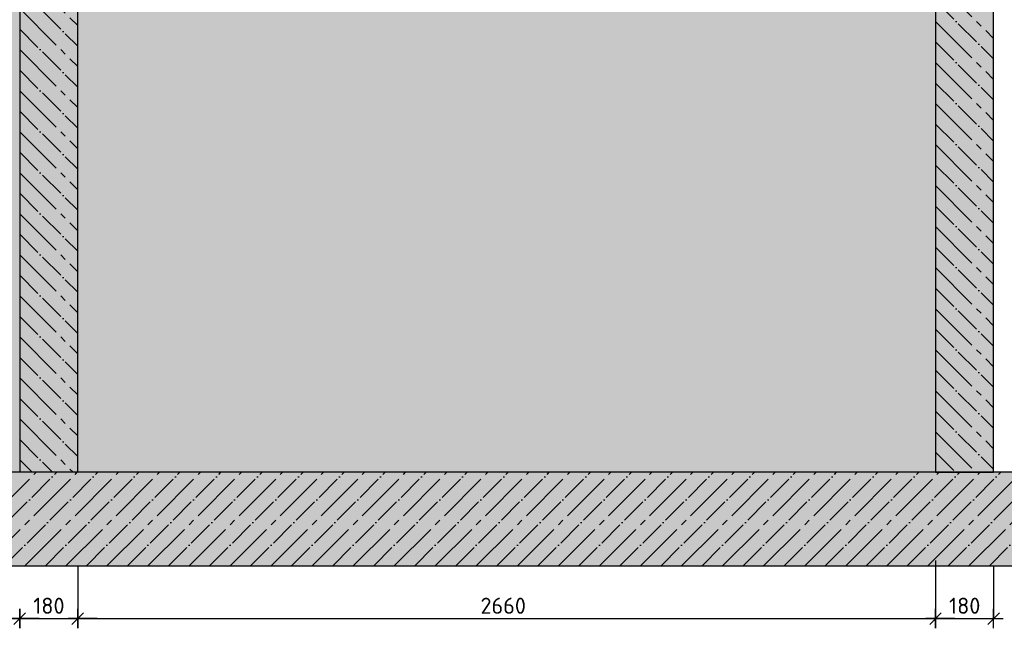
# Model space of a CAD drawing. Header units: millimetres. Extents: x 40580 to 559114, y -343730 to 81020.
# Tile 683 of 686: x 535768 to 551035, y -57991 to -48552. Entities that reach past the tile are written whole.
import ezdxf

# ---------------------------------------------------------------- set-up
doc = ezdxf.new("R2010")
doc.units = ezdxf.units.MM
doc.linetypes.add('______11', pattern=[500, 400, -50, 0, -50])
doc.linetypes.add('______5', pattern=[1100, 800, -100, 100, -100])
for name, color, linetype in [('____________', 7, 'Continuous'), ('________________', 7, 'Continuous'), ('_______________________1', 7, 'Continuous'), ('ФВ-2', 7, 'Continuous')]:
    doc.layers.add(name, color=color, linetype=linetype)
doc.layers.add('Standard', color=7, linetype='Continuous', lineweight=25)
doc.styles.add('ISOCPEUR', font='isocpeur.ttf')
doc.linetypes.add('ГОСТ 2.303 8', pattern='A,40,[2,GOST 2.303-68.shx,S=1,R=0,X=0,Y=0],-8', length=48)

# ---------------------------------------------------------------- blocks, each defined once
blk = doc.blocks.new('ALL_ML_STRICH')
at = {"color": 0, "linetype": 'ByBlock', "lineweight": -2}
for p, q in [((-1, 0), (0.5, 0)), ((-0.3, -0.3), (0.3, 0.3)), ((0, -0.5), (0, 0.5))]:
    blk.add_line(p, q, dxfattribs=at)

msp = doc.modelspace()

# ---------------------------------------------------------------- hatches: boundary and pattern name
at = {"layer": 'Standard', "linetype": 'Continuous'}
for points in [[(535768.1, -55572), (536668.1, -55572), (536668.1, -39359.4), (535768.1, -39359.4)], [(549968.1, -55572), (550868.1, -55572), (550868.1, -39359.4), (549968.1, -39359.4)], [(551653, -55572), (525603, -55572), (525603, -57022), (551653, -57022)]]:
    msp.add_hatch(color=9, dxfattribs=at).paths.add_polyline_path(points)
at = {"layer": 'ФВ-2'}
h = msp.add_hatch(dxfattribs=at)
h.set_pattern_fill('AR-CONC', color=256, scale=5)
h.set_pattern_definition([(50, (192230.6, 68919.3), (910.9233, -79.6954), [95.25, -1047.75]), (355, (192230.6, 68919.3), (-176.217, 955.2842), [76.2, -838.203]), (100.45144, (192306.5, 68912.7), (734.7062, 875.5888), [80.95, -890.4512]), (46.1842, (192230.6, 69173.3), (1355.3952, -210.2116), [142.875, -1571.625]), (96.63556, (192343.6, 69155.8), (1187.0207, 1237.1306), [121.425, -1335.678]), (351.18415, (192230.6, 69173.3), (1187.0207, 1237.1306), [114.3, -1257.2987]), (21, (192357.6, 69109.8), (758.072, -511.326), [95.25, -1047.75]), (326, (192357.6, 69109.8), (309.0101, 920.9398), [76.2, -838.2]), (71.45144, (192420.8, 69067.2), (1067.082, 409.6138), [80.95, -890.4497]), (37.5, (192230.6, 68919.3), (15.44302, 422.7752), [0, -828.04, 0, -850.9, 0, -841.375]), (7.5, (192230.6, 68919.3), (334.0983, 500.9029), [0, -485.14, 0, -808.99, 0, -320.675]), (327.5, (191947.4, 68919.3), (677.95298, -28.64372), [0, -317.5, 0, -990.6, 0, -1314.45]), (317.5, (191820.4, 68919.3), (740.6459, 127.1325), [0, -412.75, 0, -657.86, 0, -933.45])])
h.paths.add_polyline_path([(535768.1, -55572), (527768.1, -55572), (527768.1, -46072), (535768.1, -46072)])
h.paths.add_polyline_path([(549968.1, -52397.7), (549968.1, -52715.9), (549968.1, -53034.1), (549968.1, -53352.3), (549968.1, -53670.5), (549968.1, -53988.7), (549968.1, -54306.9), (549968.1, -54625.1), (549968.1, -54943.3), (549968.1, -55261.5), (549968.1, -55572), (549707.7, -55572), (549389.5, -55572), (549071.3, -55572), (548753.1, -55572), (548434.9, -55572), (548116.7, -55572), (547798.5, -55572), (547480.3, -55572), (547162.1, -55572), (546843.9, -55572), (546525.7, -55572), (546207.5, -55572), (545889.3, -55572), (545571.1, -55572), (545252.9, -55572), (544934.7, -55572), (544616.5, -55572), (544298.3, -55572), (543980.1, -55572), (543661.9, -55572), (543343.7, -55572), (543025.5, -55572), (542707.3, -55572), (542389.1, -55572), (542070.9, -55572), (541752.7, -55572), (541434.5, -55572), (541116.3, -55572), (540798.1, -55572), (540480, -55572), (540161.8, -55572), (539843.6, -55572), (539525.4, -55572), (539207.2, -55572), (538889, -55572), (538570.8, -55572), (538252.6, -55572), (537934.4, -55572), (537616.2, -55572), (537298, -55572), (536979.8, -55572), (536668.1, -55572), (536668.1, -55325.8), (536668.1, -55007.6), (536668.1, -54689.4), (536668.1, -54371.2), (536668.1, -54053), (536668.1, -53734.8), (536668.1, -53416.7), (536668.1, -53098.5), (536668.1, -52780.3), (536668.1, -52462.1), (536668.1, -52143.9), (536668.1, -51825.7), (536668.1, -51507.5), (536668.1, -51189.3), (536668.1, -50871.1), (536668.1, -50552.9), (536668.1, -50234.7), (536668.1, -49916.5), (536668.1, -49598.3), (536668.1, -49280.1), (536668.1, -48961.9), (536668.1, -48643.7), (536668.1, -48325.5), (536668.1, -48072), (536934.2, -48072), (537252.4, -48072), (537570.6, -48072), (537888.8, -48072), (538207, -48072), (538525.2, -48072), (538843.4, -48072), (539161.6, -48072), (539479.8, -48072), (539798, -48072), (540116.2, -48072), (540434.4, -48072), (540752.6, -48072), (541070.8, -48072), (541389, -48072), (541707.2, -48072), (542025.4, -48072), (542343.6, -48072), (542661.8, -48072), (542980, -48072), (543298.1, -48072), (543616.3, -48072), (543934.5, -48072), (544252.7, -48072), (544570.9, -48072), (544889.1, -48072), (545207.3, -48072), (545525.5, -48072), (545843.7, -48072), (546161.9, -48072), (546480.1, -48072), (546798.3, -48072), (547116.5, -48072), (547434.7, -48072), (547752.9, -48072), (548071.1, -48072), (548389.3, -48072), (548707.5, -48072), (549025.7, -48072), (549343.9, -48072), (549662.1, -48072), (549968.1, -48072), (549968.1, -48261.2), (549968.1, -48579.4), (549968.1, -48897.6), (549968.1, -49215.8), (549968.1, -49534), (549968.1, -49852.2), (549968.1, -50170.4), (549968.1, -50488.5), (549968.1, -50806.7), (549968.1, -51124.9), (549968.1, -51443.1), (549968.1, -51761.3), (549968.1, -52079.5)])
h.paths.add_polyline_path([(527768.1, -43880.3), (527768.1, -43584), (527775.4, -43572), (531917.8, -43572), (533674.1, -43572), (534723.3, -43572), (534508.8, -44098.5), (530821.3, -44098.5), (530821.3, -43786), (530133.8, -43786), (530133.8, -44411), (530821.3, -44411), (530821.3, -44098.5), (534508.8, -44098.5), (534827.3, -43572), (535768.1, -43572), (535768.1, -43607.1), (535768.1, -43925.3), (535768.1, -44243.5), (535768.1, -44561.7), (535768.1, -44572), (535460.3, -44572), (535142.1, -44572), (534823.9, -44572), (534505.7, -44572), (534187.5, -44572), (533869.3, -44572), (533551.1, -44572), (533232.9, -44572), (532914.7, -44572), (532596.5, -44572), (532278.3, -44572), (531960.1, -44572), (531641.9, -44572), (531323.7, -44572), (531005.5, -44572), (530687.3, -44572), (530369.1, -44572), (530050.9, -44572), (529732.7, -44572), (529414.5, -44572), (529096.3, -44572), (528778.1, -44572), (528459.9, -44572), (528141.7, -44572), (527823.5, -44572), (527768.1, -44572), (527768.1, -44516.7), (527768.1, -44198.5)])

# ---------------------------------------------------------------- linework, layer by layer
at = {"layer": '____________', "color": 7, "linetype": 'Continuous'}
msp.add_line((549968.1, -55572), (550868.1, -55572), dxfattribs=at)
msp.add_line((549968.1, -55572), (550868.1, -55572), dxfattribs=at)
at = {"layer": '________________'}
for p, q in [((536668.1, -55572), (535768.1, -55572)), ((550868.1, -55572), (549968.1, -55572))]:
    msp.add_line(p, q, dxfattribs=at)
at = {"layer": '________________', "color": 7, "linetype": 'Continuous'}
msp.add_line((550868.1, -55572), (549968.1, -55572), dxfattribs=at)
at = {"layer": '_______________________1', "color": 253, "linetype": 'Continuous'}
for p, q in [((549968.1, -56939.4), (549968.1, -57841.1)), ((549968.1, -56939.4), (549968.1, -57841.1)), ((536668.1, -57022), (536668.1, -57841.1)), ((536668.1, -57022), (536668.1, -57841.1)), ((550868.1, -57022), (550868.1, -57841.1))]:
    msp.add_line(p, q, dxfattribs=at)
at = {"layer": '_______________________1', "color": 7, "linetype": 'Continuous'}
for p, q in [((535768.1, -57841.1), (536668.1, -57841.1)), ((536668.1, -57841.1), (549968.1, -57841.1)), ((549968.1, -57841.1), (550868.1, -57841.1))]:
    msp.add_line(p, q, dxfattribs=at)
at = {"layer": 'Standard', "color": 7, "linetype": 'Continuous'}
for p, q in [((550868.1, -55572), (550868.1, -39359.4)), ((550868.1, -55572), (550868.1, -39359.4)), ((535768.1, -45572), (535768.1, -55572)), ((536668.1, -55572), (536668.1, -47572)), ((536668.1, -55572), (536668.1, -47572)), ((549968.1, -47572), (549968.1, -55572)), ((549968.1, -47572), (549968.1, -55572)), ((535768.1, -55572), (527768.1, -55572)), ((549968.1, -55572), (536668.1, -55572)), ((549968.1, -55572), (536668.1, -55572)), ((551653, -55572), (550868.1, -55572)), ((551653, -55572), (550868.1, -55572))]:
    msp.add_line(p, q, dxfattribs=at)
at = {"layer": 'Standard', "color": 253, "linetype": '______5'}
for p, q in [((535768.1, -47743.7), (536668.1, -48643.7)), ((549968.1, -47943), (550868.1, -48843)), ((535768.1, -48380.1), (536668.1, -49280.1)), ((549968.1, -48579.4), (550868.1, -49479.4)), ((535768.1, -49016.5), (536668.1, -49916.5)), ((549968.1, -49215.8), (550868.1, -50115.8)), ((535768.1, -49652.9), (536668.1, -50552.9)), ((549968.1, -49852.2), (550868.1, -50752.2)), ((535768.1, -50289.3), (536668.1, -51189.3)), ((549968.1, -50488.5), (550868.1, -51388.5)), ((535768.1, -50925.7), (536668.1, -51825.7)), ((549968.1, -51124.9), (550868.1, -52024.9)), ((535768.1, -51562.1), (536668.1, -52462.1)), ((549968.1, -51761.3), (550868.1, -52661.3)), ((535768.1, -52198.5), (536668.1, -53098.5)), ((549968.1, -52397.7), (550868.1, -53297.7)), ((535768.1, -52834.8), (536668.1, -53734.8)), ((549968.1, -53034.1), (550868.1, -53934.1)), ((535768.1, -53471.2), (536668.1, -54371.2)), ((549968.1, -53670.5), (550868.1, -54570.5)), ((535768.1, -54107.6), (536668.1, -55007.6)), ((549968.1, -54306.9), (550868.1, -55206.9)), ((535768.1, -54744), (536596.1, -55572)), ((549968.1, -54943.3), (550596.8, -55572)), ((535768.1, -55380.4), (535959.7, -55572)), ((534575.2, -57022), (536025.2, -55572)), ((535211.6, -57022), (536661.6, -55572)), ((535848, -57022), (537298, -55572)), ((536484.4, -57022), (537934.4, -55572)), ((537120.8, -57022), (538570.8, -55572)), ((537757.2, -57022), (539207.2, -55572)), ((538393.6, -57022), (539843.6, -55572)), ((539030, -57022), (540480, -55572)), ((539666.3, -57022), (541116.3, -55572)), ((540302.7, -57022), (541752.7, -55572)), ((540939.1, -57022), (542389.1, -55572)), ((541575.5, -57022), (543025.5, -55572)), ((542211.9, -57022), (543661.9, -55572)), ((542848.3, -57022), (544298.3, -55572)), ((543484.7, -57022), (544934.7, -55572)), ((544121.1, -57022), (545571.1, -55572)), ((544757.5, -57022), (546207.5, -55572)), ((545393.9, -57022), (546843.9, -55572)), ((546030.3, -57022), (547480.3, -55572)), ((546666.7, -57022), (548116.7, -55572)), ((547303.1, -57022), (548753.1, -55572)), ((547939.5, -57022), (549389.5, -55572)), ((548575.9, -57022), (550025.9, -55572)), ((549212.3, -57022), (550662.3, -55572)), ((549848.7, -57022), (551298.7, -55572)), ((550485.1, -57022), (551653, -55854.1))]:
    msp.add_line(p, q, dxfattribs=at)
at = {"layer": 'Standard', "color": 253, "linetype": '______11'}
for p, q in [((535768.1, -48061.9), (536668.1, -48961.9)), ((549968.1, -48261.2), (550868.1, -49161.2)), ((535768.1, -48698.3), (536668.1, -49598.3)), ((549968.1, -48897.6), (550868.1, -49797.6)), ((535768.1, -49334.7), (536668.1, -50234.7)), ((549968.1, -49534), (550868.1, -50434)), ((535768.1, -49971.1), (536668.1, -50871.1)), ((549968.1, -50170.4), (550868.1, -51070.4)), ((535768.1, -50607.5), (536668.1, -51507.5)), ((549968.1, -50806.7), (550868.1, -51706.7)), ((535768.1, -51243.9), (536668.1, -52143.9)), ((549968.1, -51443.1), (550868.1, -52343.1)), ((535768.1, -51880.3), (536668.1, -52780.3)), ((549968.1, -52079.5), (550868.1, -52979.5)), ((535768.1, -52516.7), (536668.1, -53416.7)), ((549968.1, -52715.9), (550868.1, -53615.9)), ((535768.1, -53153), (536668.1, -54053)), ((549968.1, -53352.3), (550868.1, -54252.3)), ((535768.1, -53789.4), (536668.1, -54689.4)), ((549968.1, -53988.7), (550868.1, -54888.7)), ((535768.1, -54425.8), (536668.1, -55325.8)), ((549968.1, -54625.1), (550868.1, -55525.1)), ((535768.1, -55062.2), (536277.9, -55572)), ((549968.1, -55261.5), (550278.6, -55572)), ((534893.4, -57022), (536343.4, -55572)), ((535529.8, -57022), (536979.8, -55572)), ((536166.2, -57022), (537616.2, -55572)), ((536802.6, -57022), (538252.6, -55572)), ((537439, -57022), (538889, -55572)), ((538075.4, -57022), (539525.4, -55572)), ((538711.8, -57022), (540161.8, -55572)), ((539348.1, -57022), (540798.1, -55572)), ((539984.5, -57022), (541434.5, -55572)), ((540620.9, -57022), (542070.9, -55572)), ((541257.3, -57022), (542707.3, -55572)), ((541893.7, -57022), (543343.7, -55572)), ((542530.1, -57022), (543980.1, -55572)), ((543166.5, -57022), (544616.5, -55572)), ((543802.9, -57022), (545252.9, -55572)), ((544439.3, -57022), (545889.3, -55572)), ((545075.7, -57022), (546525.7, -55572)), ((545712.1, -57022), (547162.1, -55572)), ((546348.5, -57022), (547798.5, -55572)), ((546984.9, -57022), (548434.9, -55572)), ((547621.3, -57022), (549071.3, -55572)), ((548257.7, -57022), (549707.7, -55572)), ((548894.1, -57022), (550344.1, -55572)), ((549530.5, -57022), (550980.5, -55572)), ((550166.9, -57022), (551616.9, -55572)), ((550803.3, -57022), (551653, -56172.3))]:
    msp.add_line(p, q, dxfattribs=at)
at = {"layer": 'Standard', "color": 7, "linetype": 'ГОСТ 2.303 8', "ltscale": 30}
msp.add_line((525353, -57022), (551903, -57022), dxfattribs=at)
msp.add_line((525353, -57022), (551903, -57022), dxfattribs=at)

# ---------------------------------------------------------------- block references
at = {"layer": '_______________________1', "color": 7, "linetype": 'Continuous', "xscale": 300, "yscale": 300, "zscale": 300}
for p in [(535768.1, -57841.1), (536668.1, -57841.1), (549968.1, -57841.1), (550868.1, -57841.1)]:
    msp.add_blockref('ALL_ML_STRICH', p, dxfattribs=at)
at = {"layer": '_______________________1', "color": 7, "linetype": 'Continuous', "xscale": 300, "yscale": 300, "zscale": 300, "rotation": 180}
for p in [(535768.1, -57841.1), (536668.1, -57841.1), (549968.1, -57841.1)]:
    msp.add_blockref('ALL_ML_STRICH', p, dxfattribs=at)

# ---------------------------------------------------------------- texts
at = {"layer": '_______________________1', "color": 7, "style": 'ISOCPEUR'}
for s, p in [('180', (535978.1, -57766.1)), ('2660', (542913.1, -57766.1)), ('180', (550178.1, -57766.1))]:
    msp.add_text(s, height=250, dxfattribs=at).set_placement(p)

doc.saveas('drawing.dxf')
